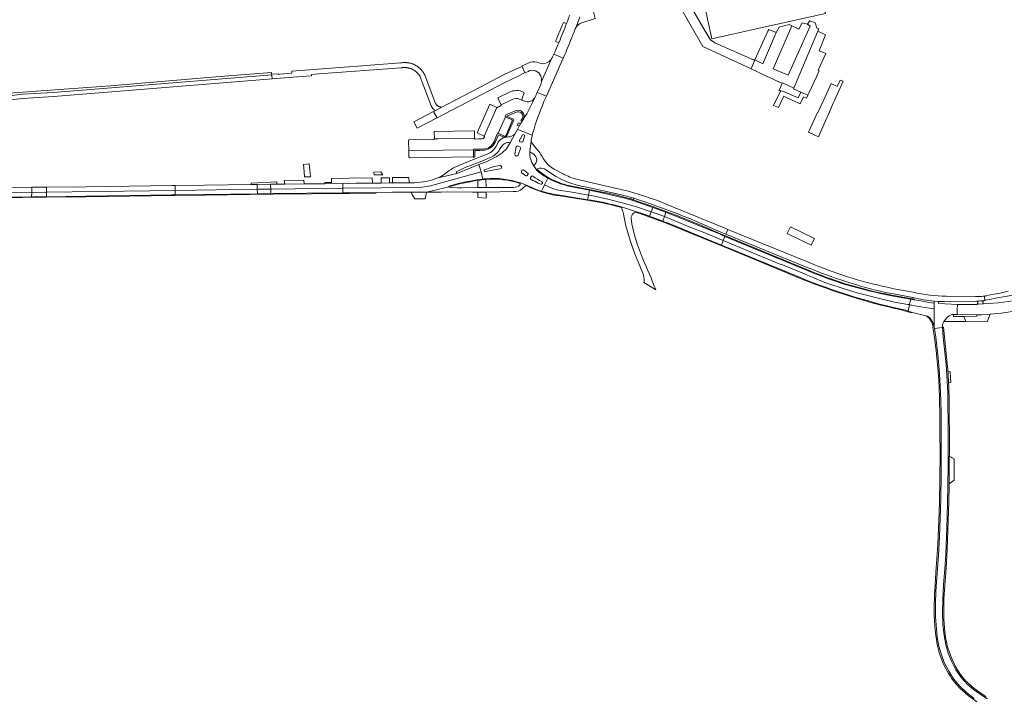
# Model space of a CAD drawing. Extents: x 152825 to 164088, y 457113 to 463005.
# Tile 361 of 364: x 163007 to 163586, y 460448 to 460846. Entities that reach past the tile are written whole.
import ezdxf

# ---------------------------------------------------------------- set-up
doc = ezdxf.new("R2010")
doc.units = 0
doc.header["$LTSCALE"] = 0.5
for name, color, linetype, lineweight in [('B-PV-VH-GESLOTENVERHARDING_ASFALT-GV', 251, 'CONTINUOUS', 18), ('B-PV-VH-GESLOTENVERHARDING_BETON-GV', 251, 'CONTINUOUS', 18), ('B-PV-VH-HALFVERHARDING_GRASBETONSTEEN-GV', 251, 'CONTINUOUS', 18), ('B-PV-VH-HALFVERHARDING_GRAVEL-GV', 251, 'CONTINUOUS', 18), ('B-PV-VH-ONVERHARD-GV', 251, 'CONTINUOUS', 18), ('B-PV-VH-OPENVERHARDING_BETONSTRAATSTEEN-GV', 251, 'CONTINUOUS', 18)]:
    doc.layers.add(name, color=color, linetype=linetype, lineweight=lineweight)

msp = doc.modelspace()

# ---------------------------------------------------------------- linework, layer by layer
at = {"layer": 'B-PV-VH-GESLOTENVERHARDING_ASFALT-GV'}
for points in [[(163330.572, 460848.893, -0.0101415), (163328.699, 460843.864)], [(163328.699, 460843.864, -0.0055723), (163324.292, 460832.885)], [(163334.328, 460841.822, -0.1612039), (163337.088, 460844.093)], [(163328.208, 460826.926, 0.0113094), (163333.803, 460840.834)], [(163333.803, 460840.834, 0.0151945), (163334.328, 460841.822)], [(163312.35, 460820.795, 0.1915381), (163307.536, 460821.103)], [(163317.012, 460820.747, -0.2170733), (163312.35, 460820.795)], [(163319.601, 460822.805, -0.1151248), (163317.012, 460820.747)], [(163320.719, 460824.785, -0.0787695), (163319.601, 460822.805)], [(163306.171, 460815.75, -0.4722203), (163313.547, 460812.951)], [(163313.992, 460809.81, -0.076539), (163313.49, 460808.031)], [(163313.547, 460812.951, -0.1321326), (163313.992, 460809.81)], [(163309.965, 460800.281, -0.0251347), (163303.567, 460787.864)], [(163308.964, 460779.66, -0.0323519), (163315.406, 460798.027)], [(163294.225, 460777.233, 0.3027102), (163288.039, 460773.199)], [(163290.58, 460771.623, -0.2945653), (163294.85, 460774.021)], [(163298.299, 460778.786, -0.1558615), (163294.225, 460777.233)], [(163301.277, 460774.554, -0.486109), (163301.088, 460775.289)], [(163302.973, 460774.406, -0.3697983), (163302.297, 460774.076)], [(163302.647, 460778.141, -1.0618427), (163303.942, 460777.562)], [(163307.991, 460775.037, -0.0800853), (163308.087, 460776.261)], [(163308.839, 460772.945, -0.1510364), (163307.991, 460775.037)], [(163290.792, 460767.856, -0.0588025), (163281.415, 460762.613)], [(163287.071, 460771.386, -0.1825752), (163281.595, 460766.948)], [(163283.91, 460765.125, 0.172869), (163289.358, 460769.893)], [(163294.017, 460771.282, -0.0990787), (163290.792, 460767.856)], [(163298.265, 460767.026, -0.0378566), (163299.145, 460771.515)], [(163299.145, 460771.515, -0.384408), (163299.808, 460771.924)], [(163301.387, 460771.186, -0.3698249), (163301.662, 460770.534)], [(163307.054, 460768.4, 0.1489218), (163309.402, 460760.328)], [(163309.402, 460760.328, -0.1489218), (163307.054, 460768.4)], [(163315.463, 460763.802, 0.060361), (163311.104, 460770.179)], [(163300.247, 460766.542, -0.8174027), (163298.265, 460767.026)], [(163309.402, 460760.328, 0.1668114), (163311.306, 460763.731)], [(163311.306, 460763.731, -0.1668114), (163309.402, 460760.328)], [(163311.306, 460763.731, 0.1373712), (163309.476, 460767.18)], [(163309.476, 460767.18, -0.1373712), (163311.306, 460763.731)], [(163321.39, 460758.312, -0.1104451), (163315.463, 460763.802)], [(163265.331, 460760.483, 0.0746803), (163256.848, 460755.178)], [(163280.867, 460756.889, -0.8338745), (163280.571, 460757.906)], [(163280.571, 460757.906, -0.0692686), (163289.438, 460760.422)], [(163289.438, 460760.422, -1.0206122), (163289.773, 460758.489)], [(163302.52, 460756.09, -0.9971998), (163303.791, 460757.647)], [(163303.884, 460757.583, 0.0162033), (163305.983, 460756.041)], [(163305.983, 460756.041, -0.4218825), (163306.083, 460755.311)], [(163317.713, 460753.019, -0.0659174), (163311.613, 460757.295)], [(163311.743, 460758.499, -0.2103911), (163315.802, 460758.395)], [(163316.827, 460757.72, 0.1202433), (163340.641, 460747.733)], [(163252.499, 460752.976, -0.0827779), (163239.403, 460750.346)], [(163256.848, 460755.178, -0.0826594), (163252.499, 460752.976)], [(163265.119, 460749.787, -0.0275374), (163279.502, 460752.497)], [(163279.502, 460752.497, -0.0040033), (163281.284, 460752.694)], [(163281.284, 460752.694, -0.1049557), (163301.684, 460750.167)], [(163305.581, 460754.511, -0.3478028), (163304.816, 460754.377)], [(163307.908, 460752.161, -0.4505494), (163307.566, 460753.298)], [(163312.08, 460750.135, 0.0034689), (163307.908, 460752.161)], [(163308.119, 460754.09, -0.3924544), (163308.873, 460754.244)], [(163308.941, 460754.169, 0.0271048), (163314.235, 460750.819)], [(163314.235, 460750.819, -0.9459366), (163313.516, 460749.496)], [(163330.764, 460748.077, -0.0620713), (163317.713, 460753.019)], [(163334.701, 460752.349, -0.0623476), (163326.698, 460755.51)], [(163267.192, 460747.388, -0.0195795), (163264.537, 460747.416)], [(163297.329, 460745.12, 0.2212604), (163302.847, 460746.929)], [(163301.315, 460749.013, -0.2087108), (163297.445, 460747.591)], [(163301.539, 460749.785, -0.2252198), (163301.315, 460749.013)], [(163307.974, 460747.68, 0.0357438), (163313.923, 460745.277)], [(163314.026, 460745.274, 0.027851), (163324.811, 460742.93)], [(163387.239, 460737.793, 0.0305769), (163361.654, 460746.167)], [(163343.128, 460740.007, -0.0334362), (163360.894, 460736.063)], [(163360.873, 460743.27, -0.0192011), (163366.742, 460741.599)], [(163368.186, 460741.159, -0.0295497), (163419.349, 460721.281)], [(163360.872, 460735.74, 0.0112995), (163362.184, 460732.371)], [(163366.952, 460730.921, -0.2193344), (163369.19, 460733.028)], [(163366.714, 460729.999, -0.0652103), (163366.952, 460730.921)], [(163386.465, 460727.224, -0.0078169), (163398.04, 460722.646)], [(163515.867, 460684.683, -0.0546362), (163469.667, 460699.021)], [(163470.045, 460700.589, 0.0434455), (163516.111, 460685.884)], [(163516.931, 460688.858, -0.044391), (163471.222, 460703.383)], [(163466.578, 460694.344, 0.0407232), (163524.456, 460676.171)], [(163532.246, 460682.736, 0.0179168), (163544.648, 460680.684)], [(163551.873, 460683.591, -0.0491649), (163532.307, 460685.957)], [(163547.354, 460680.532, -0.0086071), (163551.882, 460680.413)], [(163570.78, 460683.45, -0.0198037), (163568.811, 460683.511)], [(163569.927, 460680.741, 0.0201), (163573.909, 460681.119)], [(163574.168, 460683.699, -0.0333464), (163570.78, 460683.45)], [(163552.675, 460671.562, -0.1748928), (163555.888, 460672.955)], [(163555.888, 460672.955, -0.0292782), (163556.537, 460672.954)], [(163552.724, 460620.481, 0.0220535), (163551.343, 460647.097)]]:
    msp.add_lwpolyline(points, format="xyb", dxfattribs=at)
at = {"layer": 'B-PV-VH-GESLOTENVERHARDING_ASFALT-GV', "flags": 128}
for points in [[(163337.088, 460844.093), (163345.442, 460846.826), (163345.46, 460846.914), (163344.43, 460850.788)], [(163334.328, 460841.822), (163336.52, 460847.861)], [(163336.52, 460847.861), (163334.328, 460841.822)], [(163324.292, 460832.885), (163324.139, 460832.621), (163323.591, 460831.296), (163322.051, 460827.477), (163321.208, 460825.782)], [(163311.478, 460803.443), (163314.309, 460802.22), (163316.834, 460801.125), (163326.695, 460823.471), (163323.872, 460824.705), (163321.208, 460825.782), (163320.719, 460824.785)], [(163321.208, 460825.782), (163323.872, 460824.705), (163326.695, 460823.471), (163327.816, 460826.136), (163328.208, 460826.926)], [(163307.536, 460821.103), (163302.567, 460818.975), (163302.652, 460818.625), (163304.234, 460814.957), (163304.333, 460814.832), (163306.171, 460815.75)], [(163313.992, 460809.81), (163319.601, 460822.805)], [(163319.601, 460822.805), (163313.992, 460809.81)], [(163313.49, 460808.031), (163311.478, 460803.443)], [(163315.406, 460798.027), (163316.834, 460801.125), (163314.309, 460802.22), (163311.478, 460803.443), (163309.965, 460800.281)], [(163303.287, 460787.425), (163302.691, 460786.429), (163301.652, 460784.906), (163300.952, 460783.584), (163299.893, 460781.669), (163300.377, 460781.472), (163308.545, 460778.237), (163308.964, 460779.66)], [(163303.567, 460787.864), (163303.287, 460787.425)], [(163308.087, 460776.261), (163308.263, 460776.98), (163308.545, 460778.237), (163300.377, 460781.472), (163299.893, 460781.669), (163298.299, 460778.786), (163295.499, 460773.721), (163294.017, 460771.282)], [(163288.039, 460773.199), (163287.071, 460771.386)], [(163294.85, 460774.021), (163295.499, 460773.721), (163298.299, 460778.786)], [(163301.088, 460775.289), (163302.647, 460778.141)], [(163302.297, 460774.076), (163301.277, 460774.554)], [(163303.942, 460777.562), (163302.973, 460774.406)], [(163307.991, 460775.037), (163307.054, 460768.4), (163309.476, 460767.18)], [(163307.054, 460768.4), (163307.991, 460775.037)], [(163289.358, 460769.893), (163290.58, 460771.623)], [(163299.808, 460771.924), (163301.387, 460771.186)], [(163301.662, 460770.534), (163300.247, 460766.542)], [(163309.476, 460767.18), (163307.054, 460768.4)], [(163311.104, 460770.179), (163308.839, 460772.945)], [(163264.299, 460755.842), (163263.894, 460756.744), (163268.339, 460758.833), (163269.58, 460759.432), (163278.865, 460763.006), (163283.91, 460765.125)], [(163281.595, 460766.948), (163280.575, 460766.522), (163274.365, 460764.194), (163265.331, 460760.483)], [(163281.415, 460762.613), (163280.914, 460762.411), (163277.074, 460760.941), (163278.6, 460756.763)], [(163279.502, 460752.497), (163278.6, 460756.763), (163248.782, 460748.445), (163242.678, 460747.483), (163197.283, 460747.224), (163197.282, 460744.385)], [(163197.284, 460749.906), (163197.283, 460747.224), (163242.678, 460747.483), (163248.782, 460748.445), (163278.6, 460756.763), (163277.074, 460760.941), (163264.299, 460755.842), (163252.499, 460752.976)], [(163252.499, 460752.976), (163264.299, 460755.842)], [(163278.6, 460756.763), (163279.502, 460752.497)], [(163289.773, 460758.489), (163280.867, 460756.889)], [(163304.816, 460754.377), (163302.52, 460756.09)], [(163303.791, 460757.647), (163303.884, 460757.583)], [(163309.402, 460760.328), (163311.049, 460757.92), (163311.271, 460758.175), (163311.743, 460758.499)], [(163311.613, 460757.295), (163311.049, 460757.92), (163309.402, 460760.328)], [(163315.802, 460758.395), (163316.827, 460757.72)], [(163326.698, 460755.51), (163321.39, 460758.312)], [(163239.403, 460750.346), (163236.28, 460750.349), (163226.499, 460750.226), (163224.662, 460750.211), (163219.761, 460750.165), (163214.633, 460750.097), (163204.933, 460750.004), (163197.284, 460749.906)], [(163302.847, 460746.929), (163304.705, 460748.607), (163305.107, 460748.98), (163301.684, 460750.167), (163301.539, 460749.785)], [(163301.684, 460750.167), (163305.107, 460748.98), (163306.966, 460748.102), (163307.974, 460747.68)], [(163306.083, 460755.311), (163305.581, 460754.511)], [(163307.566, 460753.298), (163308.119, 460754.09)], [(163308.873, 460754.244), (163308.941, 460754.169)], [(163313.516, 460749.496), (163312.08, 460750.135)], [(163313.923, 460745.277), (163314.727, 460746.943), (163315.812, 460749.151), (163317.713, 460753.019)], [(163317.713, 460753.019), (163315.812, 460749.151), (163319.952, 460747.221), (163322.746, 460746.232), (163332.042, 460744.748), (163341.681, 460743.079), (163342.238, 460745.936), (163330.764, 460748.077)], [(163361.654, 460746.167), (163341.919, 460750.7), (163334.701, 460752.349)], [(163197.282, 460744.385), (163201.331, 460744.431), (163216.777, 460744.622), (163226.496, 460744.736), (163237.34, 460744.772), (163246.497, 460744.802), (163259.729, 460747.928), (163259.602, 460748.337), (163265.119, 460749.787)], [(163264.537, 460747.416), (163259.8, 460747.696), (163259.729, 460747.928), (163246.497, 460744.802), (163255.137, 460744.831), (163258.96, 460744.917), (163273.462, 460744.785), (163276.603, 460744.757), (163281.469, 460744.853), (163297.329, 460745.12)], [(163281.438, 460747.549), (163276.654, 460747.487), (163267.192, 460747.388)], [(163297.445, 460747.591), (163281.438, 460747.549)], [(163324.811, 460742.93), (163341.147, 460740.347), (163341.237, 460740.806), (163341.681, 460743.079), (163332.042, 460744.748), (163322.746, 460746.232), (163319.952, 460747.221), (163315.812, 460749.151), (163314.727, 460746.943), (163313.923, 460745.277)], [(163313.923, 460745.277), (163314.026, 460745.274)], [(163340.641, 460747.733), (163360.873, 460743.27)], [(163378.401, 460733.311), (163369.807, 460736.074), (163361.378, 460738.524), (163353.682, 460740.465), (163343.375, 460742.786), (163341.681, 460743.079), (163341.237, 460740.806), (163341.147, 460740.347), (163343.128, 460740.007)], [(163366.742, 460741.599), (163368.186, 460741.159)], [(163369.796, 460733.285), (163360.894, 460736.063), (163360.872, 460735.74)], [(163360.894, 460736.063), (163369.796, 460733.285), (163371.859, 460732.635), (163377.384, 460730.588), (163378.401, 460733.311)], [(163369.19, 460733.028), (163369.683, 460732.915), (163369.796, 460733.285)], [(163419.349, 460721.281), (163422.296, 460720.078), (163423.483, 460722.916), (163420.287, 460724.223), (163387.239, 460737.793)], [(163362.184, 460732.371), (163362.229, 460731.805), (163363.584, 460724.905), (163364.419, 460721.737), (163366.474, 460715.287), (163368.732, 460708.539), (163371.791, 460701.501), (163373.837, 460696.145), (163373.896, 460695.917), (163373.967, 460695.616), (163374.03, 460695.314), (163374.085, 460695.011), (163374.133, 460694.706), (163374.172, 460694.4), (163374.203, 460694.093), (163374.227, 460693.786), (163374.242, 460693.478), (163374.249, 460693.169), (163374.249, 460692.861), (163374.24, 460692.552), (163374.224, 460692.244), (163374.199, 460691.937), (163374.169, 460691.648), (163378.973, 460688.766), (163381.163, 460687.452), (163380.648, 460688.39), (163380.054, 460689.862), (163379.547, 460691.049), (163378.956, 460692.638), (163378.373, 460694.367), (163376.493, 460698.647), (163373.229, 460706.03), (163370.415, 460713.762), (163368.665, 460719.599), (163366.956, 460726.256), (163366.759, 460727.896), (163366.7, 460729.113), (163366.686, 460729.299), (163366.679, 460729.487), (163366.681, 460729.674), (163366.69, 460729.862), (163366.714, 460729.999)], [(163420.717, 460716.298), (163410.889, 460720.478), (163400.673, 460724.45), (163386.271, 460730.467), (163386.213, 460730.488), (163385.242, 460727.677), (163386.465, 460727.224)], [(163398.04, 460722.646), (163419.637, 460713.715), (163420.717, 460716.298)], [(163471.222, 460703.383), (163423.483, 460722.916), (163422.296, 460720.078), (163470.045, 460700.589)], [(163524.456, 460676.171), (163527.968, 460675.341), (163529.275, 460674.926), (163530.096, 460678.669), (163529.227, 460678.848), (163521.321, 460680.19), (163512.5, 460682.26), (163501.838, 460684.937), (163500, 460685.481), (163491.846, 460687.897), (163480.326, 460691.74), (163467.4, 460697.118), (163455.454, 460701.993), (163453.606, 460702.742), (163440.815, 460707.932), (163425.297, 460714.35), (163420.717, 460716.298), (163419.637, 460713.715)], [(163469.667, 460699.021), (163421.764, 460718.804), (163420.717, 460716.298), (163425.297, 460714.35), (163440.815, 460707.932), (163453.606, 460702.742), (163455.454, 460701.993), (163467.4, 460697.118), (163480.326, 460691.74), (163491.846, 460687.897), (163500, 460685.481), (163501.838, 460684.937), (163512.5, 460682.26), (163521.321, 460680.19), (163529.227, 460678.848), (163530.096, 460678.669)], [(163419.637, 460713.715), (163425.889, 460711.129), (163466.578, 460694.344)], [(163532.307, 460685.957), (163521.003, 460687.989), (163516.931, 460688.858)], [(163588.067, 460686.523), (163584.138, 460685.619), (163581.079, 460685.025), (163576.61, 460684.165), (163575.581, 460683.939), (163574.588, 460683.761), (163574.168, 460683.699), (163574.346, 460681.181), (163574.8, 460681.249), (163577.248, 460681.787), (163580.571, 460682.485), (163583.929, 460683.012), (163595.778, 460685)], [(163530.096, 460678.669), (163530.739, 460681.598), (163530.793, 460681.817), (163520.671, 460683.729), (163515.867, 460684.683)], [(163516.111, 460685.884), (163520.731, 460684.984), (163532.084, 460682.804), (163532.246, 460682.736)], [(163556.537, 460672.954), (163558.119, 460672.922), (163558.176, 460675.608), (163558.245, 460678.809), (163547.231, 460679.38), (163547.06, 460679.796), (163547.133, 460680.348), (163547.354, 460680.532), (163544.648, 460680.684), (163544.585, 460679.586), (163544.585, 460676.266), (163544.576, 460665.604), (163544.791, 460664.655), (163544.797, 460664.621), (163549.461, 460665.224), (163549.454, 460665.299), (163549.551, 460665.32), (163549.557, 460666.534), (163549.768, 460667.684), (163550.302, 460668.728), (163550.327, 460668.777), (163551.827, 460670.683), (163552.675, 460671.562)], [(163544.648, 460680.684), (163547.354, 460680.532)], [(163568.811, 460683.511), (163551.873, 460683.591)], [(163551.882, 460680.413), (163569.785, 460680.734), (163569.927, 460680.741)], [(163591.111, 460680.889), (163582.222, 460679.778), (163573.67, 460679.126), (163570.444, 460678.88), (163569.644, 460678.819), (163569.111, 460678.778), (163560.75, 460678.679), (163558.245, 460678.809), (163558.176, 460675.608), (163558.119, 460672.922), (163569.605, 460672.689), (163572.667, 460672.778), (163577.444, 460673.111), (163584.111, 460673.667), (163594.209, 460675.235)], [(163573.909, 460681.119), (163574.346, 460681.181), (163574.168, 460683.699)], [(163551.343, 460647.097), (163549.984, 460659.607), (163549.461, 460665.224), (163544.797, 460664.621), (163545.595, 460659.48), (163546.963, 460647.403), (163547.766, 460638.084), (163547.764, 460638.077), (163548.385, 460627.232), (163548.644, 460615.722), (163548.694, 460602.272), (163548.826, 460589.836), (163548.766, 460578.391), (163548.499, 460564.84), (163548.191, 460552.999), (163547.745, 460542.482), (163547.12, 460531.534), (163546.165, 460518.336), (163545.685, 460510.268), (163545.386, 460503.11), (163545.419, 460495.237), (163545.918, 460488.164), (163546.437, 460483.29), (163547.407, 460477.998), (163548.866, 460472.95), (163550.485, 460468.418), (163552.961, 460463.581), (163556.03, 460458.808), (163559.656, 460454.393), (163563.57, 460450.68), (163568.188, 460447.132)], [(163575.988, 460447.059), (163571.627, 460449.797), (163567.74, 460452.561), (163564.002, 460455.677), (163560.596, 460459.341), (163557.352, 460464.089), (163554.955, 460468.73), (163552.923, 460473.894), (163551.445, 460478.837), (163550.447, 460484.301), (163549.797, 460490.722), (163549.54, 460498.002), (163549.649, 460505.248), (163550.185, 460514.011), (163551.056, 460525.709), (163551.384, 460532.135), (163551.993, 460547.523), (163552.448, 460561.567), (163552.708, 460572.465), (163552.792, 460583.995), (163552.842, 460609.064), (163552.724, 460620.481)]]:
    msp.add_lwpolyline(points, dxfattribs=at)
for points in [[(163233.87, 460820.956), (163233.546, 460820.958), (163233.222, 460820.952), (163232.898, 460820.937), (163232.574, 460820.915), (163232.251, 460820.885), (163231.929, 460820.847), (163231.608, 460820.801), (163231.38, 460820.763), (163175.24, 460816.57), (163167.24, 460815.96), (163167.32, 460814.62), (163160.28, 460814.03), (163159.568, 460814.004), (163159.586, 460814.418), (163155.449, 460814.19), (163155.487, 460813.812), (163155.538, 460813.314), (163155.74, 460811.324), (163170.73, 460812.54), (163175.914, 460812.947), (163178.89, 460813.18), (163178.83, 460813.94), (163183.27, 460814.32), (163231.567, 460817.874), (163231.582, 460817.877), (163231.872, 460817.924), (163232.163, 460817.963), (163232.454, 460817.994), (163232.747, 460818.017), (163233.04, 460818.032), (163233.333, 460818.04), (163233.626, 460818.039), (163233.919, 460818.03), (163234.212, 460818.013), (163234.504, 460817.989), (163234.796, 460817.956), (163235.086, 460817.915), (163235.376, 460817.867), (163235.663, 460817.81), (163235.95, 460817.746), (163236.234, 460817.674), (163236.516, 460817.594), (163236.796, 460817.507), (163237.074, 460817.412), (163237.348, 460817.309), (163237.62, 460817.199), (163237.889, 460817.082), (163238.155, 460816.957), (163238.417, 460816.826), (163238.675, 460816.687), (163238.929, 460816.541), (163239.18, 460816.388), (163239.426, 460816.228), (163239.667, 460816.062), (163239.904, 460815.889), (163240.137, 460815.71), (163240.364, 460815.524), (163240.586, 460815.333), (163240.803, 460815.135), (163241.014, 460814.932), (163241.22, 460814.723), (163241.42, 460814.508), (163241.614, 460814.288), (163241.802, 460814.063), (163241.983, 460813.833), (163242.159, 460813.598), (163242.328, 460813.358), (163242.49, 460813.113), (163242.645, 460812.865), (163242.794, 460812.612), (163249.217, 460795.546), (163249.309, 460795.336), (163249.408, 460795.13), (163249.514, 460794.927), (163249.627, 460794.728), (163249.747, 460794.533), (163249.874, 460794.342), (163250.008, 460794.156), (163250.148, 460793.975), (163250.294, 460793.798), (163250.446, 460793.627), (163250.604, 460793.462), (163250.768, 460793.301), (163250.937, 460793.147), (163251.111, 460792.999), (163251.291, 460792.857), (163251.476, 460792.721), (163251.588, 460792.643), (163255.457, 460794.676), (163255.354, 460794.683), (163255.161, 460794.704), (163254.97, 460794.732), (163254.78, 460794.768), (163254.592, 460794.812), (163254.405, 460794.863), (163254.221, 460794.923), (163254.04, 460794.989), (163253.861, 460795.064), (163253.686, 460795.145), (163253.514, 460795.234), (163253.346, 460795.33), (163253.182, 460795.433), (163253.023, 460795.542), (163252.868, 460795.658), (163252.718, 460795.78), (163252.573, 460795.908), (163252.434, 460796.042), (163252.301, 460796.182), (163252.173, 460796.327), (163252.051, 460796.478), (163251.936, 460796.633), (163251.827, 460796.793), (163251.725, 460796.957), (163245.516, 460813.447), (163245.373, 460813.738), (163245.224, 460814.026), (163245.067, 460814.31), (163244.903, 460814.59), (163244.732, 460814.865), (163244.555, 460815.137), (163244.371, 460815.404), (163244.18, 460815.666), (163243.983, 460815.924), (163243.78, 460816.177), (163243.571, 460816.424), (163243.355, 460816.667), (163243.134, 460816.904), (163242.907, 460817.135), (163242.674, 460817.361), (163242.435, 460817.581), (163242.192, 460817.795), (163241.943, 460818.003), (163241.689, 460818.205), (163241.43, 460818.4), (163241.166, 460818.589), (163240.898, 460818.771), (163240.626, 460818.947), (163240.349, 460819.116), (163240.068, 460819.278), (163239.783, 460819.433), (163239.495, 460819.582), (163239.203, 460819.722), (163238.907, 460819.856), (163238.608, 460819.982), (163238.307, 460820.101), (163238.002, 460820.213), (163237.695, 460820.317), (163237.385, 460820.413), (163237.073, 460820.501), (163236.759, 460820.582), (163236.443, 460820.655), (163236.126, 460820.721), (163235.806, 460820.778), (163235.486, 460820.828), (163235.164, 460820.869), (163234.842, 460820.903), (163234.518, 460820.929), (163234.194, 460820.946)], [(163155.538, 460813.314), (163155.487, 460813.812), (163063.715, 460806.368), (163027.116, 460803.449), (163009.179, 460802.311), (163000, 460801.269), (162999.766, 460801.242), (162994.581, 460800.855), (162992.571, 460800.711), (162992.594, 460800.229), (162992.69, 460798.213), (162993.722, 460798.38), (162994.767, 460798.362), (163000, 460798.753), (163009.399, 460799.82), (163027.295, 460800.955), (163063.915, 460803.876), (163155.74, 460811.324)], [(163252.62, 460788.44), (163292.509, 460809.211), (163296.516, 460811.258), (163300.601, 460813.145), (163303.2, 460814.455), (163304.234, 460814.957), (163302.652, 460818.625), (163301.567, 460818.193), (163298.943, 460817.145), (163291.735, 460813.675), (163281.736, 460808.476), (163255.457, 460794.676), (163251.588, 460792.643), (163250.63, 460792.14)], [(163154.949, 460746.604), (163197.283, 460747.224), (163197.284, 460749.906), (163186.648, 460749.769), (163174.488, 460749.668), (163163.124, 460749.519), (163158.549, 460749.473), (163154.892, 460749.416)], [(162907.617, 460743.282), (162998.77, 460744.399), (163000, 460744.416), (163014.522, 460744.616), (163014.571, 460747.714), (163006.555, 460747.583), (162980.629, 460747.078), (162951.303, 460746.651), (162907.541, 460746.07), (162906.397, 460746.044), (162906.406, 460743.267)], [(162907.617, 460743.282), (162906.406, 460743.267), (162906.415, 460740.531), (162907.691, 460740.567), (162936.963, 460740.967), (162945.877, 460741.111), (162956.449, 460741.249), (162980.52, 460741.554), (163014.481, 460742.039), (163014.522, 460744.616), (163000, 460744.416), (162998.77, 460744.399)], [(163023.194, 460744.736), (163014.522, 460744.616), (163014.481, 460742.039), (163023.227, 460742.134)], [(163023.194, 460744.736), (163023.156, 460747.66), (163014.571, 460747.714), (163014.522, 460744.616)], [(163098.783, 460745.779), (163098.783, 460748.302), (163098.783, 460748.63), (163098.783, 460748.674), (163096.886, 460748.653), (163046.651, 460747.97), (163023.156, 460747.66), (163023.194, 460744.736)], [(163023.194, 460744.736), (163023.227, 460742.134), (163046.32, 460742.494), (163096.738, 460743.153), (163098.782, 460743.177), (163098.783, 460745.779)], [(163147.017, 460746.487), (163098.783, 460745.779), (163098.782, 460743.177), (163115.816, 460743.378), (163147.069, 460743.779)], [(163098.783, 460745.779), (163147.017, 460746.487), (163146.961, 460749.332), (163143.525, 460749.263), (163116.091, 460748.871), (163098.783, 460748.674), (163098.783, 460748.63), (163098.783, 460748.302)], [(163154.949, 460746.604), (163154.892, 460749.416), (163146.961, 460749.332), (163147.017, 460746.487), (163147.203, 460746.49)], [(163154.949, 460746.604), (163147.203, 460746.49), (163147.017, 460746.487), (163147.069, 460743.779), (163155.003, 460743.902)], [(163154.949, 460746.604), (163155.003, 460743.902), (163197.282, 460744.385), (163197.283, 460747.224)], [(163378.401, 460733.311), (163379.341, 460735.832), (163366.371, 460740.344), (163362.965, 460741.307), (163358.892, 460742.318), (163353.807, 460743.494), (163348.659, 460744.569), (163342.238, 460745.936), (163341.681, 460743.079), (163343.375, 460742.786), (163353.682, 460740.465), (163361.378, 460738.524), (163369.807, 460736.074)], [(163378.401, 460733.311), (163377.384, 460730.588), (163385.242, 460727.677), (163386.213, 460730.488), (163378.609, 460733.244)], [(163378.401, 460733.311), (163378.609, 460733.244), (163386.213, 460730.488), (163387.07, 460732.974), (163385.91, 460733.447), (163379.341, 460735.832)], [(163420.717, 460716.298), (163421.764, 460718.804), (163418.863, 460720.002), (163387.07, 460732.974), (163386.213, 460730.488), (163386.271, 460730.467), (163400.673, 460724.45), (163410.889, 460720.478)], [(163530.096, 460678.669), (163530.583, 460678.569), (163534.316, 460677.803), (163541.854, 460676.675), (163544.585, 460676.266), (163544.585, 460679.586), (163541.513, 460680.004), (163536.758, 460680.825), (163532.841, 460681.567), (163530.793, 460681.817), (163530.739, 460681.598)], [(163530.096, 460678.669), (163529.275, 460674.926), (163531.37, 460674.261), (163534.197, 460673.501), (163540.427, 460671.968), (163540.731, 460671.89), (163541.985, 460670.921), (163542.898, 460669.716), (163543.781, 460668.1), (163544.365, 460666.531), (163544.576, 460665.604), (163544.585, 460676.266), (163541.854, 460676.675), (163534.316, 460677.803), (163530.583, 460678.569)]]:
    msp.add_lwpolyline(points, close=True, dxfattribs=at)
at = {"layer": 'B-PV-VH-GESLOTENVERHARDING_BETON-GV', "flags": 128}
for points in [[(163544.797, 460664.621), (163544.791, 460664.655), (163544.576, 460665.604), (163544.117, 460665.518), (163543.849, 460665.468), (163544.866, 460659.078), (163545.595, 460653.055), (163545.733, 460651.819), (163546.218, 460647.458), (163546.749, 460641.544), (163547.282, 460634.651), (163547.722, 460624.032), (163547.922, 460612.168), (163547.957, 460603.008), (163548.075, 460591.775), (163548.002, 460575.478), (163547.701, 460562.544), (163547.404, 460551.642), (163546.743, 460537.652), (163545.701, 460521.266), (163545.007, 460510.635)], [(163568.188, 460447.132), (163563.57, 460450.68), (163559.656, 460454.393), (163556.03, 460458.808), (163552.961, 460463.581), (163550.485, 460468.418), (163548.866, 460472.95), (163547.407, 460477.998), (163546.437, 460483.29), (163545.918, 460488.164), (163545.419, 460495.237), (163545.386, 460503.11), (163545.685, 460510.268), (163546.165, 460518.336), (163547.12, 460531.534), (163547.745, 460542.482), (163548.191, 460552.999), (163548.499, 460564.84), (163548.766, 460578.391), (163548.826, 460589.836), (163548.694, 460602.272), (163548.644, 460615.722), (163548.385, 460627.232), (163547.764, 460638.077), (163547.766, 460638.084), (163546.963, 460647.403), (163545.595, 460659.48), (163544.797, 460664.621)], [(163552.521, 460641.933), (163551.332, 460653.836), (163550.044, 460665.372), (163549.551, 460665.32), (163549.454, 460665.299), (163549.461, 460665.224), (163549.984, 460659.607), (163551.343, 460647.097)], [(163553.427, 460573.44), (163553.532, 460589.571), (163553.538, 460590.444), (163553.563, 460604.804), (163553.533, 460611.464), (163553.506, 460617.31), (163553.388, 460623.271), (163553.353, 460625.056)], [(163552.724, 460620.481), (163552.842, 460609.064), (163552.792, 460583.995), (163552.708, 460572.465), (163552.448, 460561.567), (163551.993, 460547.523), (163551.384, 460532.135), (163551.056, 460525.709), (163550.185, 460514.011), (163549.649, 460505.248), (163549.54, 460498.002), (163549.797, 460490.722), (163550.447, 460484.301), (163551.445, 460478.837), (163552.923, 460473.894), (163554.955, 460468.73), (163557.352, 460464.089), (163560.596, 460459.341), (163564.002, 460455.677), (163567.74, 460452.561), (163571.627, 460449.797), (163575.988, 460447.059)], [(163574.963, 460448.469), (163570.849, 460451.162), (163566.969, 460454.06), (163563.571, 460457.141), (163563.315, 460457.373), (163560.096, 460461.259), (163557.025, 460466.135), (163554.374, 460472.115), (163552.499, 460477.56), (163551.317, 460483.128), (163550.687, 460488.259), (163550.327, 460494.085), (163550.219, 460499.556), (163550.395, 460505.736), (163550.868, 460513.635), (163551.631, 460523.848), (163552.206, 460534.864), (163552.646, 460546.101), (163553.219, 460562.819), (163553.421, 460572.57), (163553.427, 460573.44)], [(163544.685, 460496.22), (163545.063, 460489.657), (163545.639, 460483.978)], [(163549.606, 460468.769), (163550.707, 460466.263)], [(163557.859, 460455.317), (163559.702, 460453.239), (163564.629, 460448.893), (163569.625, 460445.24)]]:
    msp.add_lwpolyline(points, dxfattribs=at)
at = {"layer": 'B-PV-VH-GESLOTENVERHARDING_BETON-GV'}
for points in [[(163551.343, 460647.097, -0.0220535), (163552.724, 460620.481)], [(163552.679, 460639.754, 0.001793), (163552.521, 460641.933)], [(163553.087, 460632.701, 0.0050808), (163552.679, 460639.754)], [(163553.353, 460625.056, 0.0060143), (163553.087, 460632.701)], [(163545.007, 460510.635, 0.0212281), (163544.685, 460496.22)], [(163545.639, 460483.978, 0.0663394), (163549.606, 460468.769)], [(163550.707, 460466.263, 0.0637648), (163557.859, 460455.317)]]:
    msp.add_lwpolyline(points, format="xyb", dxfattribs=at)
at = {"layer": 'B-PV-VH-HALFVERHARDING_GRASBETONSTEEN-GV', "flags": 128}
for points in [[(163311.987, 460757.526), (163311.271, 460758.175), (163311.049, 460757.92), (163311.613, 460757.295)], [(163276.493, 460751.623), (163279.924, 460752.136)], [(163279.924, 460752.136), (163276.493, 460751.623), (163276.654, 460747.487)], [(163276.654, 460747.487), (163281.438, 460747.549), (163281.255, 460752.301)], [(163301.539, 460749.785), (163301.684, 460750.167)], [(163265.119, 460749.787), (163259.602, 460748.337), (163259.729, 460747.928), (163265.242, 460749.445)], [(163307.974, 460747.68), (163306.966, 460748.102), (163305.107, 460748.98), (163304.705, 460748.607), (163306.649, 460747.852), (163307.681, 460747.389)], [(163314.026, 460745.274), (163313.923, 460745.277)], [(163330.764, 460748.077), (163342.238, 460745.936), (163348.659, 460744.569), (163353.807, 460743.494), (163358.892, 460742.318), (163362.965, 460741.307), (163366.371, 460740.344), (163379.341, 460735.832), (163385.91, 460733.447), (163387.07, 460732.974), (163418.863, 460720.002), (163421.764, 460718.804), (163469.667, 460699.021)], [(163368.512, 460740.077), (163367.867, 460740.351), (163366.493, 460740.776), (163363.08, 460741.741), (163358.997, 460742.755), (163353.904, 460743.933), (163348.748, 460745.009), (163342.995, 460746.146), (163330.886, 460748.459)], [(163343.128, 460740.007), (163341.147, 460740.347), (163324.811, 460742.93)], [(163324.986, 460742.585), (163342.259, 460739.806), (163343.179, 460739.629)], [(163360.872, 460735.74), (163360.894, 460736.063)], [(163385.242, 460727.677), (163377.384, 460730.588), (163371.859, 460732.635), (163369.796, 460733.285), (163369.683, 460732.915), (163371.762, 460732.283), (163386.314, 460726.871)], [(163386.465, 460727.224), (163385.242, 460727.677)], [(163397.877, 460722.271), (163425.488, 460710.869), (163466.584, 460693.916)], [(163466.578, 460694.344), (163425.889, 460711.129), (163419.637, 460713.715), (163398.04, 460722.646)], [(163469.881, 460699.376), (163419.065, 460720.344)], [(163515.867, 460684.683), (163520.671, 460683.729), (163530.793, 460681.817), (163532.841, 460681.567), (163532.856, 460681.908), (163520.673, 460684.143), (163515.747, 460685.05)], [(163524.385, 460675.757), (163527.93, 460674.898), (163531.188, 460673.93), (163531.37, 460674.261), (163529.275, 460674.926), (163527.968, 460675.341), (163524.456, 460676.171)]]:
    msp.add_lwpolyline(points, dxfattribs=at)
at = {"layer": 'B-PV-VH-HALFVERHARDING_GRASBETONSTEEN-GV'}
for points in [[(163311.613, 460757.295, 0.0659174), (163317.713, 460753.019)], [(163330.886, 460748.459, -0.1181481), (163311.987, 460757.526)], [(163279.502, 460752.497, 0.0275374), (163265.119, 460749.787)], [(163265.242, 460749.445, -0.0252426), (163276.493, 460751.623)], [(163281.284, 460752.694, 0.0040033), (163279.502, 460752.497)], [(163279.924, 460752.136, -0.0322762), (163281.255, 460752.301)], [(163281.255, 460752.301, 0.0322762), (163279.924, 460752.136)], [(163281.255, 460752.301, -0.1062821), (163301.539, 460749.785)], [(163301.684, 460750.167, 0.1049557), (163281.284, 460752.694)], [(163317.713, 460753.019, 0.0620713), (163330.764, 460748.077)], [(163307.681, 460747.389, 0.0783673), (163324.986, 460742.585)], [(163313.923, 460745.277, -0.0357438), (163307.974, 460747.68)], [(163324.811, 460742.93, -0.027851), (163314.026, 460745.274)], [(163360.894, 460736.063, 0.0334362), (163343.128, 460740.007)], [(163343.179, 460739.629, -0.0322666), (163360.872, 460735.74)], [(163419.065, 460720.344, 0.0227319), (163368.512, 460740.077)], [(163386.314, 460726.871, -0.0088338), (163397.877, 460722.271)], [(163398.04, 460722.646, 0.0078169), (163386.465, 460727.224)], [(163469.667, 460699.021, 0.0546362), (163515.867, 460684.683)], [(163515.747, 460685.05, -0.0538954), (163469.881, 460699.376)], [(163524.456, 460676.171, -0.0407232), (163466.578, 460694.344)], [(163466.584, 460693.916, 0.0403314), (163524.385, 460675.757)]]:
    msp.add_lwpolyline(points, format="xyb", dxfattribs=at)
at = {"layer": 'B-PV-VH-HALFVERHARDING_GRASBETONSTEEN-GV', "flags": 128}
for points in [[(163098.782, 460743.177), (163098.782, 460742.978), (163098.783, 460742.824), (163116.016, 460742.981), (163156.45, 460743.543), (163201.236, 460744.073), (163216.764, 460744.262), (163216.777, 460744.622), (163201.331, 460744.431), (163197.282, 460744.385), (163155.003, 460743.902), (163147.069, 460743.779), (163115.816, 460743.378)], [(163281.52, 460741.281), (163281.469, 460744.853), (163276.603, 460744.757), (163276.665, 460741.568)], [(163014.481, 460742.039), (162980.52, 460741.554), (162956.449, 460741.249), (162956.217, 460740.852), (162980.532, 460741.187), (163023.228, 460741.758), (163046.342, 460742.076), (163097.838, 460742.816), (163098.783, 460742.824), (163098.782, 460742.978), (163098.782, 460743.177), (163096.738, 460743.153), (163046.32, 460742.494), (163023.227, 460742.134)], [(163540.427, 460671.968), (163540.261, 460671.599), (163541.674, 460670.636), (163543.205, 460668.403), (163543.389, 460667.82), (163544.117, 460665.518), (163544.576, 460665.604), (163544.365, 460666.531), (163543.781, 460668.1), (163542.898, 460669.716), (163541.985, 460670.921), (163540.731, 460671.89)]]:
    msp.add_lwpolyline(points, close=True, dxfattribs=at)
at = {"layer": 'B-PV-VH-HALFVERHARDING_GRAVEL-GV', "flags": 128}
msp.add_lwpolyline([(163473.768, 460881.343), (163472.916, 460885.175), (163406.342, 460870.168), (163406.521, 460869.353), (163414.118, 460834.832), (163443.588, 460841.467), (163446.297, 460842.077), (163480.777, 460849.84), (163480.246, 460852.228), (163479.011, 460857.777), (163477.302, 460865.46), (163476.572, 460868.744)], close=True, dxfattribs=at)
at = {"layer": 'B-PV-VH-ONVERHARD-GV'}
for points in [[(163293.722, 460790.636, 0.2237724), (163292.6, 460789.537)], [(163303.287, 460787.425, 0.666317), (163299.356, 460792.802)], [(163299.788, 460791.991, -0.5959643), (163302.787, 460788.362)], [(163292.6, 460789.537, 0.4373399), (163292.791, 460788.981)], [(163296.532, 460787.295, -0.4637205), (163296.797, 460786.651)], [(163297.616, 460786.661, 0.4269512), (163296.876, 460787.962)], [(163288.546, 460779.397, 0.3923632), (163287.992, 460779.098)], [(163286.146, 460774.522, -0.3021769), (163279.505, 460770.083)], [(163279.632, 460769.446, 0.2953388), (163286.792, 460774.195)], [(163292.987, 460777.975, -0.3144621), (163292.322, 460777.712)], [(163274.458, 460770.019, 0.2830722), (163274.019, 460769.624)], [(163274.071, 460766.046, -0.1711709), (163273.924, 460765.676)]]:
    msp.add_lwpolyline(points, format="xyb", dxfattribs=at)
at = {"layer": 'B-PV-VH-ONVERHARD-GV', "flags": 128}
for points in [[(163296.876, 460787.962), (163293.428, 460789.535), (163299.788, 460791.991)], [(163299.356, 460792.802), (163293.722, 460790.636)], [(163286.792, 460774.195), (163288.713, 460778.565), (163292.14, 460777.069), (163293.509, 460777.494), (163297.616, 460786.661)], [(163292.791, 460788.981), (163296.532, 460787.295)], [(163296.797, 460786.651), (163292.987, 460777.975)], [(163302.787, 460788.362), (163301.862, 460786.662), (163302.691, 460786.429), (163303.287, 460787.425)], [(163287.992, 460779.098), (163286.146, 460774.522)], [(163292.322, 460777.712), (163288.546, 460779.397)], [(163273.924, 460765.676), (163274.035, 460765.183), (163274.857, 460765.534), (163274.824, 460769.264), (163277.769, 460769.324), (163279.632, 460769.446)], [(163274.019, 460769.624), (163274.071, 460766.046)], [(163279.505, 460770.083), (163276.751, 460770.066), (163274.458, 460770.019)]]:
    msp.add_lwpolyline(points, dxfattribs=at)
for points in [[(163154.892, 460749.416), (163158.549, 460749.473), (163158.503, 460750.832), (163143.508, 460750.033), (163143.525, 460749.263), (163146.961, 460749.332)], [(163174.488, 460749.668), (163174.468, 460751.909), (163162.862, 460751.672), (163163.124, 460749.519)], [(163214.633, 460750.097), (163214.595, 460753.132), (163200.962, 460752.96), (163190.609, 460752.861), (163190.633, 460750.551), (163186.65, 460750.515), (163186.648, 460749.769), (163197.284, 460749.906), (163204.933, 460750.004)], [(163219.761, 460750.165), (163224.662, 460750.211), (163224.637, 460753.27), (163219.723, 460753.206)], [(163236.28, 460750.349), (163235.967, 460753.427), (163226.46, 460753.308), (163226.499, 460750.226)], [(163460.203, 460724.359), (163459.118, 460722.071), (163458.329, 460720.407), (163472.414, 460713.659), (163473.394, 460715.705), (163474.303, 460717.603)]]:
    msp.add_lwpolyline(points, close=True, dxfattribs=at)
at = {"layer": 'B-PV-VH-OPENVERHARDING_BETONSTRAATSTEEN-GV', "flags": 128}
for points in [[(163439.286, 460822.478), (163438.571, 460822.639), (163415.766, 460832.58), (163413.326, 460834.35), (163410.021, 460839.42), (163395.597, 460864.615), (163395.338, 460865.068), (163394.918, 460865.802), (163358.417, 460854.947), (163359.596, 460850.944), (163385.457, 460858.228), (163389.078, 460858.68), (163391.917, 460857.657), (163392.518, 460857.132), (163394.294, 460855.578), (163408.818, 460830.356), (163437.057, 460817.192)], [(163451.901, 460838.568), (163443.971, 460820.245), (163439.286, 460822.478), (163437.057, 460817.192), (163446.525, 460812.778), (163449.298, 460811.485), (163455.268, 460808.702), (163455.471, 460809.118), (163462.245, 460805.994), (163464.184, 460810.614), (163476.292, 460839.46), (163476.814, 460840.704), (163476.194, 460840.941), (163475.791, 460841.113), (163475.516, 460841.857), (163474.64, 460844.23), (163471.535, 460845.377), (163470.183, 460843.427), (163471.877, 460842.379), (163458.91, 460813.631), (163450.134, 460817.309), (163461.06, 460842.498), (163459.432, 460843.284), (163453.552, 460841.803)], [(163470.183, 460843.427), (163467.089, 460844.218), (163465.067, 460840.564), (163461.06, 460842.498), (163450.134, 460817.309), (163458.91, 460813.631), (163471.877, 460842.379)], [(163451.901, 460838.568), (163447.473, 460840.456), (163446.984, 460839.383), (163445.005, 460835.036), (163439.286, 460822.478), (163443.971, 460820.245)], [(163476.292, 460839.46), (163464.184, 460810.614), (163462.245, 460805.994), (163462.054, 460805.539), (163466.347, 460803.612), (163466.787, 460803.414), (163470.459, 460801.765), (163471.01, 460802.97), (163475.419, 460812.593), (163477.064, 460816.184), (163476.571, 460816.41), (163481.028, 460826.333), (163479.569, 460826.922), (163477.1, 460827.919), (163480.876, 460837.274)], [(163155.449, 460814.19), (163155.36, 460815.065), (163122.676, 460812.494), (163060.722, 460807.282), (163003.793, 460803.126), (163000, 460802.832), (162992.497, 460802.25), (162992.571, 460800.711), (162994.581, 460800.855), (162999.766, 460801.242), (163000, 460801.269), (163009.179, 460802.311), (163027.116, 460803.449), (163063.715, 460806.368), (163155.487, 460813.812)], [(163462.054, 460805.539), (163462.245, 460805.994), (163455.471, 460809.118), (163455.268, 460808.702), (163454.688, 460807.397), (163454.465, 460806.896), (163453.513, 460804.75), (163456.144, 460804.031), (163464.793, 460800.176), (163466.347, 460803.612)], [(163489.37, 460810.523), (163487.725, 460806.948), (163484.208, 460808.566), (163479.847, 460799.093), (163476.361, 460791.52), (163476.089, 460791.645), (163470.803, 460780.106), (163476.618, 460777.289), (163477.819, 460779.992), (163481.56, 460788.414), (163482.079, 460789.582), (163485.386, 460797.026), (163486.136, 460798.714), (163491.113, 460809.918)], [(163455.852, 460800.39), (163456.203, 460801.156), (163465.872, 460796.727), (163467.783, 460800.9), (163469.666, 460800.038), (163470.459, 460801.765), (163466.787, 460803.414), (163466.347, 460803.612), (163464.793, 460800.176), (163456.144, 460804.031), (163453.513, 460804.75), (163453.391, 460804.474), (163454.397, 460804.059), (163450.341, 460795.669), (163453.167, 460794.528)], [(163280.378, 460777.712), (163287.818, 460794.571), (163283.608, 460796.412), (163276.142, 460779.569)], [(163252.62, 460788.44), (163250.63, 460792.14), (163238.948, 460786.041), (163240.976, 460782.358)], [(163300.952, 460783.584), (163301.652, 460784.906), (163300.483, 460785.537), (163299.696, 460784.252)], [(163251.06, 460776.1), (163253.314, 460776.128), (163274.6, 460776.391), (163274.582, 460780.8), (163250.965, 460780.486)], [(163174.777, 460753.776), (163178.215, 460753.86), (163178.044, 460756.117), (163177.919, 460757.755), (163177.563, 460761.34), (163174.106, 460761.063), (163174.571, 460756.826)], [(163220.877, 460755.019), (163219.7, 460756.669), (163215.574, 460756.604), (163215.591, 460754.953)], [(163245.584, 460740.842), (163246.206, 460743.539), (163246.497, 460744.802), (163237.34, 460744.772), (163238.076, 460743.491), (163239.632, 460740.781)], [(163366.742, 460741.599), (163366.493, 460740.776), (163367.867, 460740.351), (163368.186, 460741.159)], [(163562.059, 460671.769), (163563.285, 460668.698), (163575.802, 460668.511), (163577.444, 460673.111), (163572.667, 460672.778), (163569.605, 460672.689), (163569.64, 460671.829)], [(163554.702, 460588.948), (163553.532, 460589.571), (163553.427, 460573.44), (163554.998, 460574.558), (163556.31, 460575.49), (163556.374, 460588.075), (163555.263, 460588.65)]]:
    msp.add_lwpolyline(points, close=True, dxfattribs=at)
at = {"layer": 'B-PV-VH-OPENVERHARDING_BETONSTRAATSTEEN-GV'}
for points in [[(163324.292, 460832.885, 0.0055723), (163328.699, 460843.864)], [(163325.547, 460841.346, -0.0068761), (163322.449, 460833.862)], [(163303.4, 460803.623, 0.215519), (163295.113, 460803.547)], [(163303.704, 460802.948, 0.3500251), (163303.4, 460803.623)], [(163288.753, 460800.511, 0.3378516), (163288.525, 460799.847)], [(163296.655, 460799.197, -0.1934863), (163301.033, 460799.522)], [(163301.033, 460799.522, 0.1934863), (163296.655, 460799.197)], [(163302.726, 460798.606, -0.4477334), (163302.374, 460799.098)], [(163303.567, 460787.864, 0.0251347), (163309.965, 460800.281)], [(163309.965, 460800.281, -0.3832872), (163304.761, 460798.109)], [(163288.323, 460794.643, -0.4793458), (163287.818, 460794.571)], [(163289.226, 460795.16, 0.1889374), (163288.323, 460794.643)], [(163290.348, 460796.132, -0.3979566), (163290.128, 460795.644)], [(163292.6, 460789.537, -0.2237724), (163293.722, 460790.636)], [(163299.356, 460792.802, -0.666317), (163303.287, 460787.425)], [(163292.791, 460788.981, -0.4373399), (163292.6, 460789.537)], [(163296.797, 460786.651, 0.4637205), (163296.532, 460787.295)], [(163287.992, 460779.098, -0.3923632), (163288.546, 460779.397)], [(163236.309, 460775.511, 0.3729636), (163235.893, 460775.018)], [(163251.06, 460776.1, -0.4518071), (163250.63, 460775.72)], [(163275.053, 460775.971, -0.3264703), (163274.6, 460776.391)], [(163280.587, 460777.163, -0.1823535), (163278.576, 460776.036)], [(163279.505, 460770.083, 0.3021769), (163286.146, 460774.522)], [(163280.378, 460777.712, -0.3405046), (163280.587, 460777.163)], [(163292.322, 460777.712, 0.3144621), (163292.987, 460777.975)], [(163301.088, 460775.289, 0.486109), (163301.277, 460774.554)], [(163302.297, 460774.076, 0.3697983), (163302.973, 460774.406)], [(163303.942, 460777.562, 1.0618427), (163302.647, 460778.141)], [(163274.019, 460769.624, -0.2830722), (163274.458, 460770.019)], [(163299.145, 460771.515, 0.0378566), (163298.265, 460767.026)], [(163299.808, 460771.924, 0.384408), (163299.145, 460771.515)], [(163301.662, 460770.534, 0.3698249), (163301.387, 460771.186)], [(163235.995, 460765.496, 0.3607584), (163236.512, 460765.015)], [(163273.575, 460765.484, 0.1719094), (163273.924, 460765.676)], [(163273.924, 460765.676, 0.1711709), (163274.071, 460766.046)], [(163298.265, 460767.026, 0.8174027), (163300.247, 460766.542)], [(163280.571, 460757.906, 0.8338745), (163280.867, 460756.889)], [(163289.438, 460760.422, 0.0692686), (163280.571, 460757.906)], [(163289.773, 460758.489, 1.0206122), (163289.438, 460760.422)], [(163303.791, 460757.647, 0.9971998), (163302.52, 460756.09)], [(163305.983, 460756.041, -0.0162033), (163303.884, 460757.583)], [(163306.083, 460755.311, 0.4218825), (163305.983, 460756.041)], [(163304.816, 460754.377, 0.3478028), (163305.581, 460754.511)], [(163307.566, 460753.298, 0.4505494), (163307.908, 460752.161)], [(163307.908, 460752.161, -0.0034689), (163312.08, 460750.135)], [(163308.873, 460754.244, 0.3924544), (163308.119, 460754.09)], [(163314.235, 460750.819, -0.0271048), (163308.941, 460754.169)], [(163313.516, 460749.496, 0.9459366), (163314.235, 460750.819)], [(163573.909, 460681.119, -0.0201), (163569.927, 460680.741)], [(163555.888, 460672.955, 0.1748928), (163552.675, 460671.562)], [(163556.537, 460672.954, 0.0292782), (163555.888, 460672.955)], [(163552.679, 460639.754, -0.0050808), (163553.087, 460632.701)]]:
    msp.add_lwpolyline(points, format="xyb", dxfattribs=at)
at = {"layer": 'B-PV-VH-OPENVERHARDING_BETONSTRAATSTEEN-GV', "flags": 128}
for points in [[(163328.699, 460843.864), (163326.81, 460844.572), (163326.287, 460843.223), (163325.547, 460841.346)], [(163322.449, 460833.862), (163322.487, 460833.344), (163324.139, 460832.621), (163324.292, 460832.885)], [(163295.113, 460803.547), (163288.753, 460800.511)], [(163301.033, 460799.522), (163302.374, 460799.098), (163302.906, 460800.583), (163303.704, 460802.948)], [(163288.525, 460799.847), (163290.348, 460796.132)], [(163290.348, 460796.132), (163296.655, 460799.197)], [(163296.655, 460799.197), (163290.348, 460796.132)], [(163302.374, 460799.098), (163301.033, 460799.522)], [(163304.761, 460798.109), (163302.726, 460798.606)], [(163287.818, 460794.571), (163280.378, 460777.712)], [(163290.128, 460795.644), (163289.226, 460795.16)], [(163293.722, 460790.636), (163299.356, 460792.802)], [(163296.532, 460787.295), (163292.791, 460788.981), (163288.546, 460779.397)], [(163288.546, 460779.397), (163292.791, 460788.981)], [(163292.987, 460777.975), (163296.797, 460786.651)], [(163303.287, 460787.425), (163303.567, 460787.864)], [(163286.146, 460774.522), (163287.992, 460779.098)], [(163288.546, 460779.397), (163292.322, 460777.712)], [(163235.893, 460775.018), (163235.97, 460769.122)], [(163250.63, 460775.72), (163236.309, 460775.511)], [(163274.6, 460776.391), (163253.314, 460776.128), (163251.06, 460776.1)], [(163278.576, 460776.036), (163277.258, 460776.049), (163275.053, 460775.971)], [(163302.647, 460778.141), (163301.088, 460775.289)], [(163301.277, 460774.554), (163302.297, 460774.076)], [(163302.973, 460774.406), (163303.942, 460777.562)], [(163235.97, 460769.122), (163236.004, 460765.503), (163235.845, 460765.484), (163235.995, 460765.496)], [(163274.071, 460766.046), (163274.019, 460769.624), (163238.36, 460769.173), (163235.97, 460769.122)], [(163235.97, 460769.122), (163238.36, 460769.173), (163274.019, 460769.624)], [(163274.458, 460770.019), (163276.751, 460770.066), (163279.505, 460770.083)], [(163301.387, 460771.186), (163299.808, 460771.924)], [(163300.247, 460766.542), (163301.662, 460770.534)], [(163236.512, 460765.015), (163273.575, 460765.484)], [(163280.867, 460756.889), (163289.773, 460758.489)], [(163302.52, 460756.09), (163304.816, 460754.377)], [(163303.884, 460757.583), (163303.791, 460757.647)], [(163305.581, 460754.511), (163306.083, 460755.311)], [(163308.119, 460754.09), (163307.566, 460753.298)], [(163308.941, 460754.169), (163308.873, 460754.244)], [(163312.08, 460750.135), (163313.516, 460749.496)], [(163569.927, 460680.741), (163570.041, 460680.647), (163570.126, 460680.498), (163570.218, 460680.338), (163570.291, 460680.045), (163570.245, 460679.596), (163569.977, 460679.04), (163569.644, 460678.819), (163570.444, 460678.88), (163573.67, 460679.126)], [(163573.67, 460679.126), (163573.234, 460679.711), (163573.142, 460680.107), (163573.206, 460680.505), (163573.359, 460680.697), (163573.909, 460681.119)], [(163552.675, 460671.562), (163551.827, 460670.683), (163550.327, 460668.777), (163550.302, 460668.728), (163563.285, 460668.698), (163562.059, 460671.769)], [(163555.888, 460672.955), (163555.894, 460672.34), (163555.903, 460671.72), (163562.059, 460671.769), (163569.64, 460671.829), (163569.605, 460672.689)], [(163562.059, 460671.769), (163555.903, 460671.72), (163555.894, 460672.34), (163555.888, 460672.955)], [(163569.605, 460672.689), (163558.119, 460672.922), (163556.537, 460672.954)], [(163553.087, 460632.701), (163554.197, 460632.894), (163554.436, 460632.935), (163554.048, 460639.247), (163552.679, 460639.754)]]:
    msp.add_lwpolyline(points, dxfattribs=at)

doc.saveas('drawing.dxf')
